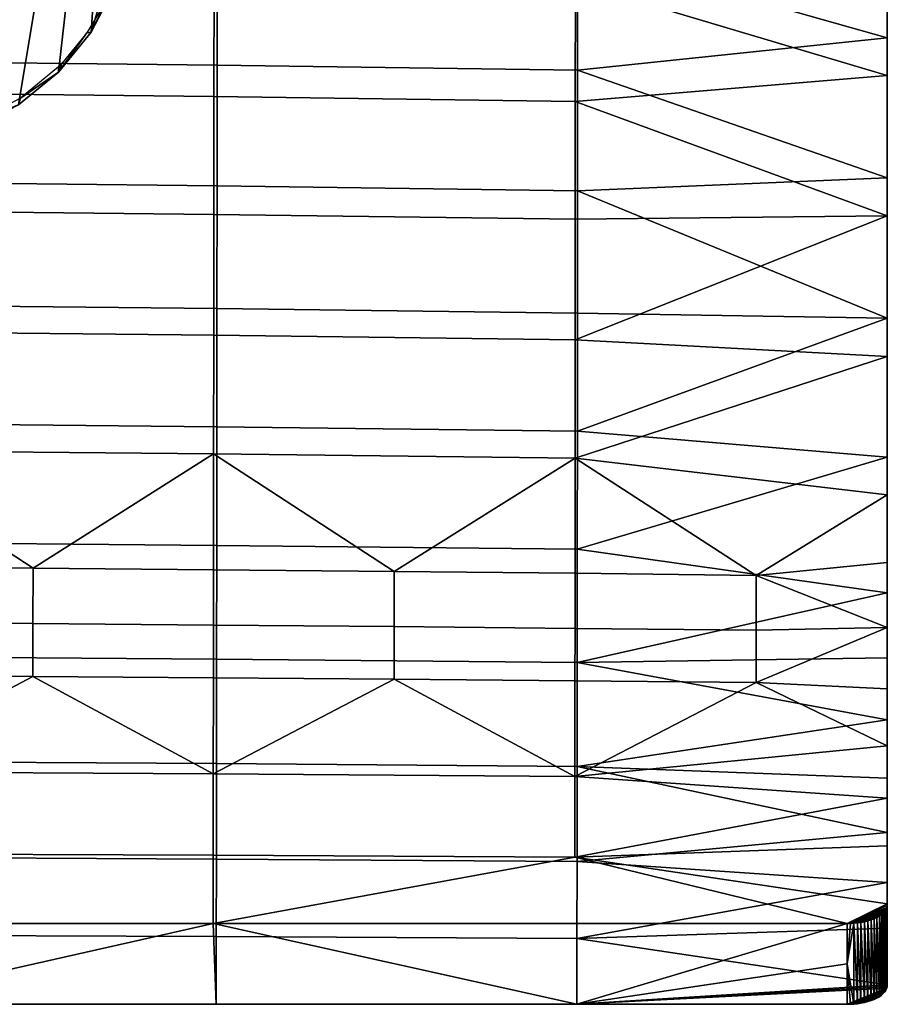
# Model space of a CAD drawing. Header units: millimetres. Extents: x -983 to 983, y -260 to 258.
# Tile 344 of 656: x 369 to 455, y -238 to -141. Entities that reach past the tile are written whole.
import ezdxf

# ---------------------------------------------------------------- set-up
doc = ezdxf.new("R2010")
doc.units = ezdxf.units.MM
doc.header["$MEASUREMENT"] = 0
doc.layers.add('ram', color=31, linetype='Continuous')

msp = doc.modelspace()

# ---------------------------------------------------------------- meshes
at = {"layer": 'ram'}
mesh = msp.add_polyface(dxfattribs=at)
corners = [(337.322, -145.843, 437.869), (336.643, -144.624, 445.977), (334.075, -141.854, 437.618), (334.2, -141.538, 445.646), (375.925, -141.854, 437.618), (375.496, -141.931, 446.488), (372.678, -145.843, 437.869), (379.582, -132.741, 437.043), (378.912, -134.932, 445.938), (378.244, -137.385, 437.336), (380, -128.201, 436.757), (380, -127.933, 441), (379.761, -131.1, 445.586), (377.479, -138.564, 446.239), (372.992, -144.968, 446.682), (330, -81.162, 433.794), (345.798, -151.399, 438.219), (341.32, -149.084, 438.073), (355, -153.151, 438.329), (350.451, -152.735, 438.303), (330, -34.124, 430.831), (337.322, -145.843, 437.869), (355, 84.904, 423.332), (380, -34.124, 430.831), (380, -128.201, 436.757), (379.582, -132.741, 437.043), (378.244, -137.385, 437.336), (380, -81.162, 433.794), (375.925, -141.854, 437.618), (359.549, -152.735, 438.303), (364.202, -151.399, 438.219), (368.68, -149.084, 438.073), (372.678, -145.843, 437.869), (352.679, -49.299, 444.64), (388.51, -49.703, 446.508), (388.521, -37.756, 445.447), (352.689, -37.342, 443.518), (352.668, -61.246, 445.852), (388.5, -61.643, 447.636), (352.658, -73.183, 447.146), (388.489, -73.575, 448.826), (352.646, -85.502, 448.557), (388.479, -85.892, 450.109), (352.637, -97.033, 449.929), (388.469, -97.423, 451.344), (352.626, -108.951, 451.372), (388.458, -109.342, 452.632), (352.615, -120.871, 452.797), (388.447, -121.262, 453.899), (352.605, -132.8, 454.14), (388.438, -133.192, 455.083), (352.595, -144.749, 455.294), (388.427, -145.138, 456.08), (316.809, -49.008, 443.306), (316.816, -37.045, 442.14), (316.8, -60.961, 444.577), (316.791, -72.902, 445.946), (316.783, -85.223, 447.449), (316.775, -96.755, 448.919), (316.767, -108.672, 450.471), (316.758, -120.591, 452.01), (316.75, -132.52, 453.467), (316.742, -144.471, 454.732), (352.354, -53.419, 435.988), (316.551, -53.122, 434.675), (316.559, -41.283, 433.492), (352.363, -41.584, 434.853), (352.343, -65.49, 437.236), (316.543, -65.202, 435.987), (352.332, -77.045, 438.509), (316.534, -76.76, 437.335), (352.322, -89.041, 439.897), (316.526, -88.758, 438.815), (352.312, -100.642, 441.286), (316.518, -100.36, 440.304), (352.302, -112.434, 442.714), (316.51, -112.153, 441.842), (352.291, -124.23, 444.116), (316.502, -123.949, 443.357), (352.281, -136.036, 445.42), (316.493, -135.757, 444.773), (388.188, -53.834, 437.831), (388.198, -42.004, 436.762), (388.178, -65.894, 438.99), (388.168, -77.444, 440.156), (388.157, -89.436, 441.415), (388.146, -101.035, 442.664), (388.137, -112.827, 443.938), (388.126, -124.622, 445.182), (388.116, -136.427, 446.328), (388.105, -148.243, 447.259), (352.271, -147.86, 446.508)]
mesh.append_faces([[corners[k] for k in face] for face in [(0, 1, 2, 2), (1, 3, 2, 2), (4, 5, 6, 6), (7, 8, 9, 9), (7, 10, 11, 11), (12, 7, 11, 11), (13, 4, 9, 9), (6, 5, 14, 14), (5, 4, 13, 13), (8, 13, 9, 9), (7, 12, 8, 8), (15, 16, 17, 17), (18, 19, 20, 20), (19, 16, 15, 15), (15, 17, 21, 21), (22, 23, 18, 18), (24, 25, 26, 26), (27, 24, 28, 28), (28, 24, 26, 26), (23, 27, 29, 29), (30, 27, 31, 31), (28, 32, 27, 27), (32, 31, 27, 27), (29, 27, 30, 30), (29, 18, 23, 23), (19, 15, 20, 20), (33, 34, 35, 36), (37, 38, 34, 33), (39, 40, 38, 37), (41, 42, 40, 39), (43, 44, 42, 41), (45, 46, 44, 43), (47, 48, 46, 45), (49, 50, 48, 47), (51, 52, 50, 49), (53, 33, 36, 54), (55, 37, 33, 53), (56, 39, 37, 55), (57, 41, 39, 56), (58, 43, 41, 57), (59, 45, 43, 58), (60, 47, 45, 59), (61, 49, 47, 60), (62, 51, 49, 61), (63, 64, 65, 66), (67, 68, 64, 63), (69, 70, 68, 67), (71, 72, 70, 69), (73, 74, 72, 71), (75, 76, 74, 73), (77, 78, 76, 75), (79, 80, 78, 77), (81, 63, 66, 82), (83, 67, 63, 81), (84, 69, 67, 83), (85, 71, 69, 84), (86, 73, 71, 85), (87, 75, 73, 86), (88, 77, 75, 87), (89, 79, 77, 88), (90, 91, 79, 89)]])
mesh = msp.add_polyface(dxfattribs=at)
corners = [(380, -127.666, 445.242), (379.761, -131.1, 445.586), (380, -127.933, 441), (380, -117.176, 444.119), (455, -197.547, 453.097), (455, -200.98, 441.976), (455, -194.522, 444.615), (455, -184.07, 456.502), (455, -187.821, 446.557), (455, -174.059, 448.732), (455, -170.248, 458.046), (455, -160.082, 449.377), (455, -156.339, 458.378), (455, -146.157, 449.132), (455, -142.431, 457.984), (455, -132.23, 448.415), (455, -128.539, 457.2), (455, -118.305, 447.481), (455, -114.657, 456.245), (388.438, -133.192, 455.083), (424.238, -133.693, 456.294), (424.246, -121.764, 455.314), (388.447, -121.262, 453.899), (388.427, -145.138, 456.08), (424.231, -145.636, 457.091), (388.416, -157.108, 456.726), (424.225, -157.598, 457.54), (388.406, -169.292, 456.777), (424.217, -169.762, 457.4), (388.396, -181.05, 455.926), (424.21, -181.488, 456.377), (388.385, -192.828, 453.72), (424.203, -193.219, 454.024), (388.375, -204.119, 449.726), (424.195, -204.453, 449.923), (455, -156.339, 458.378), (455, -142.431, 457.984), (455, -170.248, 458.046), (455, -184.07, 456.502), (455, -197.547, 453.097), (455, -128.539, 457.2), (455, -114.657, 456.245), (424.016, -136.93, 447.499), (388.116, -136.427, 446.328), (388.126, -124.622, 445.182), (424.023, -125.127, 446.556), (424.009, -148.735, 448.228), (388.105, -148.243, 447.259), (424.002, -160.426, 448.563), (388.096, -159.951, 447.792), (423.994, -172.417, 448.233), (388.085, -171.957, 447.657), (423.987, -184.167, 446.843), (388.075, -183.748, 446.446), (406.011, -195.416, 443.701), (388.064, -195.246, 443.584), (423.98, -195.606, 443.833), (406.006, -200.901, 441.458), (388.06, -200.746, 441.366), (423.977, -201.074, 441.562), (441.974, -201.266, 441.676), (441.976, -195.816, 443.978), (455, -132.23, 448.415), (455, -118.305, 447.481), (455, -160.082, 449.377), (455, -174.059, 448.732), (455, -187.821, 446.557), (455, -146.157, 449.132), (455, -200.98, 441.976), (455, -194.522, 444.615)]
mesh.append_faces([[corners[k] for k in face] for face in [(0, 1, 2, 2), (0, 2, 3, 3), (4, 5, 6, 6), (4, 6, 7, 7), (8, 7, 6, 6), (9, 7, 8, 8), (10, 9, 11, 11), (11, 12, 10, 10), (12, 11, 13, 13), (7, 9, 10, 10), (14, 13, 15, 15), (14, 15, 16, 16), (17, 16, 15, 15), (18, 16, 17, 17), (12, 13, 14, 14), (19, 20, 21, 22), (23, 24, 20, 19), (25, 26, 24, 23), (27, 28, 26, 25), (29, 30, 28, 27), (31, 32, 30, 29), (33, 34, 32, 31), (35, 36, 24, 24), (37, 30, 38, 38), (32, 39, 38, 38), (40, 20, 36, 36), (21, 40, 41, 41), (35, 26, 37, 37), (40, 21, 20, 20), (36, 20, 24, 24), (37, 26, 28, 28), (38, 30, 32, 32), (39, 32, 34, 34), (37, 28, 30, 30), (35, 24, 26, 26), (42, 43, 44, 45), (46, 47, 43, 42), (48, 49, 47, 46), (50, 51, 49, 48), (52, 53, 51, 50), (54, 55, 53, 53), (52, 56, 54, 54), (53, 52, 54, 54), (57, 58, 55, 54), (59, 57, 54, 56), (60, 59, 56, 61), (62, 45, 63, 63), (46, 64, 48, 48), (50, 65, 52, 52), (66, 61, 52, 52), (64, 50, 48, 48), (52, 61, 56, 56), (67, 46, 42, 42), (68, 60, 61, 61), (46, 67, 64, 64), (52, 65, 66, 66), (69, 61, 66, 66), (50, 64, 65, 65), (61, 69, 68, 68), (62, 67, 42, 42), (62, 42, 45, 45)]])
mesh = msp.add_polyface(dxfattribs=at)
corners = [(345.798, -151.399, 438.219), (345.432, -150.722, 446.612), (341.32, -149.084, 438.073), (350.451, -152.735, 438.303), (350.123, -152.137, 446.782), (341.11, -148.423, 446.371), (337.322, -145.843, 437.869), (355, -152.612, 446.89), (336.643, -144.624, 445.977), (337.322, -145.328, 446.051), (355, -153.151, 438.329), (364.202, -151.399, 438.219), (359.877, -152.127, 446.942), (359.549, -152.735, 438.303), (372.678, -145.843, 437.869), (368.889, -148.393, 446.856), (368.68, -149.084, 438.073), (364.566, -150.703, 446.933), (372.678, -145.287, 446.701), (372.992, -144.968, 446.682), (388.023, -230.402, 413.159), (352.5, -238.419, 417.248), (352.188, -230.402, 413.159), (388.333, -238.419, 417.248), (316.667, -238.419, 417.248), (352.584, -156.727, 456.092), (388.416, -157.108, 456.726), (388.427, -145.138, 456.08), (352.595, -144.749, 455.294), (352.573, -168.925, 456.293), (388.406, -169.292, 456.777), (352.563, -180.708, 455.574), (388.396, -181.05, 455.926), (352.553, -192.523, 453.484), (388.385, -192.828, 453.72), (352.542, -203.859, 449.573), (388.375, -204.119, 449.726), (352.531, -214.294, 443.665), (388.364, -214.512, 443.774), (352.521, -223.817, 435.739), (388.354, -224.003, 435.833), (352.511, -231.554, 427.086), (388.344, -231.694, 427.16), (316.733, -156.454, 455.639), (316.742, -144.471, 454.732), (316.725, -168.663, 455.947), (316.717, -180.463, 455.323), (316.708, -192.305, 453.316), (316.7, -203.674, 449.463), (316.691, -214.138, 443.587), (316.684, -223.684, 435.671), (316.675, -231.453, 427.033), (388.333, -238.419, 417.248), (352.5, -238.419, 417.248), (316.667, -238.419, 417.248), (352.26, -159.582, 447.193), (316.478, -159.318, 446.767), (316.485, -147.587, 445.973), (352.271, -147.86, 446.508), (352.25, -171.599, 447.21), (316.469, -171.343, 446.892), (352.239, -183.422, 446.139), (316.461, -183.189, 445.92), (352.229, -194.967, 443.391), (334.334, -194.857, 443.315), (352.219, -205.748, 438.453), (334.325, -205.657, 438.405), (334.33, -200.391, 441.156), (352.224, -200.491, 441.215), (352.208, -215.338, 431.364), (388.096, -159.951, 447.792), (388.105, -148.243, 447.259), (388.085, -171.957, 447.657), (388.075, -183.748, 446.446), (370.139, -195.097, 443.48), (388.064, -195.246, 443.584), (388.055, -205.979, 438.576), (370.127, -205.855, 438.51), (370.133, -200.609, 441.285), (388.06, -200.746, 441.366), (388.044, -215.53, 431.462), (388.033, -223.606, 422.867), (352.197, -223.456, 422.786), (388.023, -230.402, 413.159), (352.188, -230.402, 413.159)]
mesh.append_faces([[corners[k] for k in face] for face in [(0, 1, 2, 2), (3, 4, 0, 0), (2, 5, 6, 6), (3, 7, 4, 4), (8, 6, 9, 9), (5, 9, 6, 6), (1, 5, 2, 2), (0, 4, 1, 1), (7, 3, 10, 10), (11, 12, 13, 13), (14, 15, 16, 16), (16, 17, 11, 11), (11, 17, 12, 12), (15, 14, 18, 18), (17, 16, 15, 15), (12, 7, 13, 13), (14, 19, 18, 18), (10, 13, 7, 7), (20, 21, 22, 22), (23, 21, 20, 20), (21, 24, 22, 22), (25, 26, 27, 28), (29, 30, 26, 25), (31, 32, 30, 29), (33, 34, 32, 31), (35, 36, 34, 33), (37, 38, 36, 35), (39, 40, 38, 37), (41, 42, 40, 39), (43, 25, 28, 44), (45, 29, 25, 43), (46, 31, 29, 45), (47, 33, 31, 46), (48, 35, 33, 47), (49, 37, 35, 48), (50, 39, 37, 49), (51, 41, 39, 50), (52, 42, 41, 53), (51, 54, 53, 41), (55, 56, 57, 58), (59, 60, 56, 55), (61, 62, 60, 59), (61, 63, 64, 64), (62, 61, 64, 64), (65, 66, 67, 68), (68, 67, 64, 63), (66, 65, 69, 69), (70, 55, 58, 71), (72, 59, 55, 70), (73, 61, 59, 72), (74, 63, 61, 61), (73, 75, 74, 74), (61, 73, 74, 74), (76, 77, 78, 79), (77, 65, 68, 78), (78, 68, 63, 74), (79, 78, 74, 75), (69, 65, 77, 77), (80, 69, 77, 77), (81, 82, 69, 80), (81, 83, 84, 82)]])
mesh = msp.add_polyface(dxfattribs=at)
corners = [(451, -230.402, 413.159), (424.167, -238.419, 417.248), (388.023, -230.402, 413.159), (451, -234.411, 415.204), (388.333, -238.419, 417.248), (451, -238.419, 417.248), (451.338, -230.395, 413.172), (451.684, -230.374, 413.211), (452.035, -238.357, 417.369), (452.035, -230.339, 413.28), (451.338, -238.413, 417.261), (451.684, -238.392, 417.3), (452.385, -238.305, 417.467), (388.364, -214.512, 443.774), (424.188, -214.792, 443.914), (424.195, -204.453, 449.923), (388.375, -204.119, 449.726), (388.354, -224.003, 435.833), (424.181, -224.243, 435.954), (388.344, -231.694, 427.16), (424.174, -231.875, 427.255), (455, -236.48, 420.749), (455, -230.869, 428.91), (424.167, -238.419, 417.248), (454.985, -236.651, 420.457), (454.941, -236.826, 420.157), (455, -226.333, 434.183), (455, -210.158, 447.272), (455, -203.999, 450.501), (455, -221.353, 439.038), (455, -215.955, 443.426), (455, -197.547, 453.097), (451, -238.419, 417.248), (452.73, -238.237, 417.597), (453.066, -238.152, 417.757), (453.387, -238.052, 417.948), (452.035, -238.357, 417.369), (452.385, -238.305, 417.467), (451.338, -238.413, 417.261), (451.684, -238.392, 417.3), (388.333, -238.419, 417.248), (370.127, -205.855, 438.51), (388.055, -205.979, 438.576), (388.044, -215.53, 431.462), (423.973, -206.277, 438.735), (406.002, -206.12, 438.651), (406.006, -200.901, 441.458), (423.977, -201.074, 441.562), (388.06, -200.746, 441.366), (423.966, -215.778, 431.588), (423.959, -223.8, 422.971), (388.033, -223.606, 422.867), (441.972, -206.451, 438.828), (441.974, -201.266, 441.676), (388.023, -230.402, 413.159), (455, -212.753, 434.533), (455, -200.98, 441.976), (451.338, -230.395, 413.172), (451, -230.402, 413.159), (451.684, -230.374, 413.211), (452.035, -230.339, 413.28), (455, -228.442, 416.65), (453.066, -230.133, 413.668), (452.73, -230.218, 413.508), (452.385, -230.287, 413.378), (453.387, -230.032, 413.858), (455, -217.958, 429.89), (455, -207.08, 438.592), (455, -222.665, 424.743)]
mesh.append_faces([[corners[k] for k in face] for face in [(0, 1, 2, 2), (3, 1, 0, 0), (1, 4, 2, 2), (5, 1, 3, 3), (6, 7, 3, 3), (8, 7, 9, 9), (3, 0, 6, 6), (10, 3, 11, 11), (9, 12, 8, 8), (7, 8, 11, 11), (5, 3, 10, 10), (7, 11, 3, 3), (13, 14, 15, 16), (17, 18, 14, 13), (19, 20, 18, 17), (21, 22, 20, 20), (23, 24, 21, 21), (24, 23, 25, 25), (26, 20, 22, 22), (27, 28, 15, 15), (29, 30, 14, 14), (14, 30, 27, 27), (29, 18, 26, 26), (28, 31, 15, 15), (32, 25, 23, 23), (33, 34, 32, 32), (34, 35, 32, 32), (32, 36, 37, 37), (38, 39, 32, 32), (36, 32, 39, 39), (29, 14, 18, 18), (27, 15, 14, 14), (19, 40, 23, 20), (21, 20, 23, 23), (26, 18, 20, 20), (41, 42, 43, 43), (44, 45, 46, 47), (45, 42, 48, 46), (45, 44, 49, 49), (43, 42, 45, 45), (49, 43, 45, 45), (50, 51, 43, 49), (52, 44, 47, 53), (54, 51, 50, 50), (52, 55, 49, 49), (49, 44, 52, 52), (56, 52, 53, 53), (57, 58, 59, 59), (58, 60, 59, 59), (50, 61, 58, 58), (54, 50, 58, 58), (62, 63, 58, 58), (60, 58, 64, 64), (65, 62, 58, 58), (49, 66, 50, 50), (52, 56, 67, 67), (49, 55, 66, 66), (55, 52, 67, 67), (66, 68, 50, 50), (50, 68, 61, 61)]])
mesh = msp.add_polyface(dxfattribs=at)
corners = [(453.066, -230.133, 413.668), (453.387, -230.032, 413.858), (453.387, -238.052, 417.948), (453.688, -229.915, 414.075), (453.963, -229.783, 414.317), (453.963, -237.805, 418.408), (453.688, -237.935, 418.165), (452.035, -230.339, 413.28), (452.385, -230.287, 413.378), (452.385, -238.305, 417.467), (452.73, -230.218, 413.508), (452.73, -238.237, 417.597), (453.066, -238.152, 417.757), (454.863, -228.971, 415.758), (454.941, -228.794, 416.061), (454.941, -236.826, 420.157), (455, -232.461, 418.699), (454.985, -228.617, 416.36), (455, -228.442, 416.65), (454.21, -229.639, 414.581), (454.425, -229.483, 414.861), (454.425, -237.507, 418.953), (454.605, -229.318, 415.154), (454.752, -229.147, 415.454), (454.752, -237.174, 419.548), (454.605, -237.344, 419.246), (454.863, -237.001, 419.853), (454.21, -237.661, 418.672), (454.985, -236.651, 420.457), (455, -236.48, 420.749), (455, -230.869, 428.91), (455, -222.665, 424.743), (455, -226.333, 434.183), (455, -221.353, 439.038), (455, -217.958, 429.89), (455, -215.955, 443.426), (455, -212.753, 434.533), (455, -210.158, 447.272), (455, -207.08, 438.592), (455, -203.999, 450.501), (455, -200.98, 441.976), (455, -197.547, 453.097), (454.941, -236.826, 420.157), (451, -238.419, 417.248), (454.863, -237.001, 419.853), (454.752, -237.174, 419.548), (454.605, -237.344, 419.246), (454.21, -237.661, 418.672), (454.425, -237.507, 418.953), (453.688, -237.935, 418.165), (453.387, -238.052, 417.948), (453.963, -237.805, 418.408), (452.385, -238.305, 417.467), (452.73, -238.237, 417.597), (451, -230.402, 413.159), (453.688, -229.915, 414.075), (453.387, -230.032, 413.858), (452.385, -230.287, 413.378), (452.73, -230.218, 413.508), (454.425, -229.483, 414.861), (454.21, -229.639, 414.581), (453.963, -229.783, 414.317), (454.605, -229.318, 415.154), (454.985, -228.617, 416.36), (454.941, -228.794, 416.061), (454.863, -228.971, 415.758), (454.752, -229.147, 415.454), (455, -228.442, 416.65)]
mesh.append_faces([[corners[k] for k in face] for face in [(0, 1, 2, 2), (3, 4, 5, 5), (6, 1, 3, 3), (7, 8, 9, 9), (8, 10, 11, 11), (10, 0, 12, 12), (13, 14, 15, 15), (16, 14, 17, 17), (16, 17, 18, 18), (16, 15, 14, 14), (19, 20, 21, 21), (22, 23, 24, 24), (22, 25, 20, 20), (26, 23, 13, 13), (4, 19, 27, 27), (10, 12, 11, 11), (11, 9, 8, 8), (12, 0, 2, 2), (1, 6, 2, 2), (24, 23, 26, 26), (16, 28, 15, 15), (15, 26, 13, 13), (28, 16, 29, 29), (27, 19, 21, 21), (22, 24, 25, 25), (21, 20, 25, 25), (5, 4, 27, 27), (5, 6, 3, 3), (30, 29, 16, 16), (30, 31, 32, 32), (31, 30, 16, 16), (32, 31, 33, 33), (34, 35, 33, 33), (31, 34, 33, 33), (36, 35, 34, 34), (18, 31, 16, 16), (35, 36, 37, 37), (38, 37, 36, 36), (38, 39, 37, 37), (39, 38, 40, 40), (39, 40, 41, 41), (42, 43, 44, 44), (45, 43, 46, 46), (47, 48, 43, 43), (48, 46, 43, 43), (44, 43, 45, 45), (49, 43, 50, 50), (43, 49, 51, 51), (43, 52, 53, 53), (43, 51, 47, 47), (54, 55, 56, 56), (57, 54, 58, 58), (59, 60, 54, 54), (55, 54, 61, 61), (61, 54, 60, 60), (59, 54, 62, 62), (54, 63, 64, 64), (64, 65, 54, 54), (54, 66, 62, 62), (54, 65, 66, 66), (63, 54, 67, 67)]])

doc.saveas('drawing.dxf')
